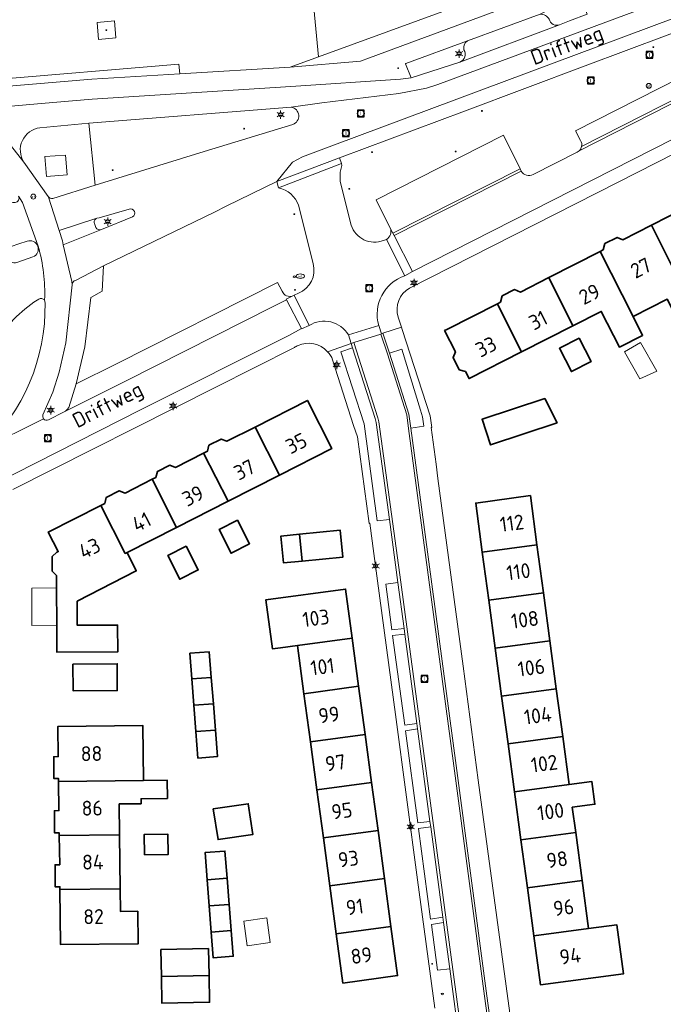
# Model space of a CAD drawing. Header units: metres. Extents: x 140853 to 145288, y 474558 to 480269.
# Tile 380 of 428: x 144095 to 144172, y 479169 to 479287. Entities that reach past the tile are written whole.
import ezdxf
from ezdxf.enums import TextEntityAlignment as Align

# ---------------------------------------------------------------- set-up
doc = ezdxf.new("R2010")
doc.units = ezdxf.units.M
doc.header["$MEASUREMENT"] = 0
for name, color, linetype, lineweight in [('B-WE-GR-GRAS_KRUIDENRIJK-G', 80, 'Continuous', 18), ('B-WE-GR-GROENVOORZIENING-G', 80, 'Continuous', 18), ('B-WE-KL-ET_LS_OV_LICHTMAST-S', 190, 'Continuous', 18), ('B-WE-KL-WATER_BRANDLEIDING_PUT-S', 150, 'Continuous', 18), ('B-WE-KL-WATER_PUT-S', 170, 'Continuous', 18), ('B-WE-OG-BEBOUWING-G', 7, 'Continuous', 35), ('B-WE-OG-BEBOUWING_BIJGEBOUW-G', 7, 'Continuous', 18), ('B-WE-OG-BEBOUWING_HUISNUMMER-T18', 10, 'Continuous', 18), ('B-WE-OG-BEBOUWING_LUIFEL-G', 7, 'Continuous', 18), ('B-WE-OG-BEBOUWING_STRAATNAAM-T18', 10, 'Continuous', 18), ('B-WE-OG-TERREIN_ERF-G', 7, 'Continuous', 18), ('B-WE-OG-TERREIN_ONBEGROEID-G', 7, 'Continuous', 18), ('B-WE-RI-GWA_RIOOLPUT-S', 30, 'Continuous', 18), ('B-WE-VH-GOOT-G', 170, 'Continuous', 18), ('B-WE-VH-VERHARDING_ASFALT-G', 252, 'Continuous', 18), ('B-WE-VH-VERHARDING_BEDRIJFSVLOERPLAAT-G', 252, 'Continuous', 18), ('B-WE-VH-VERHARDING_BETONSTRAATSTEEN-G', 252, 'Continuous', 18), ('B-WE-VH-VERHARDING_TEGEL-G', 252, 'Continuous', 18), ('B-WE-VW-AFSLUITPAAL-S', 7, 'Continuous', 18), ('X-XX-XX-ALGEMEEN-S', 7, 'Continuous', 18)]:
    doc.layers.add(name, color=color, linetype=linetype, lineweight=lineweight)
doc.styles.add('NLCS-ISO', font='txt')

# ---------------------------------------------------------------- blocks, each defined once
blk = doc.blocks.new('SIE-WEG_AFVALBAK_TYPE_01')
for radius in [0.25, 0.156]:
    blk.add_circle((0, 0), radius)
blk = doc.blocks.new('B-SIE-WEG_LICHTMAST-SO')
at = {"ltscale": 0.1}
for p, q in [((-1.1, 0.63), (-2.19, 1.27)), ((0, 1.27), (0, 2.53)), ((1.1, 0.63), (2.19, 1.27)), ((-1.1, -0.63), (-2.19, -1.27)), ((0, -1.27), (0, -2.53)), ((1.1, -0.63), (2.19, -1.27))]:
    blk.add_line(p, q, dxfattribs=at)
at = {"flags": 128}
for points in [[(-1.16, 0.5), (1.16, 0.5)], [(-1.16, -0.5), (1.16, -0.5)]]:
    blk.add_lwpolyline(points, dxfattribs=at)
at = {"ltscale": 0.1}
blk.add_circle((0, 0), 1.27, dxfattribs=at)
at = {"style": 'NLCS-ISO'}
blk.add_attdef('TYPE', text='', height=1.8, dxfattribs=at).set_placement((0, 2.53), align=Align.BOTTOM_CENTER)
blk = doc.blocks.new('SVW-AFSLUITPAAL-SO')
at = {"lineweight": 18}
blk.add_circle((0, 0), 1.5, dxfattribs=at)
at = {"lineweight": 18, "style": 'NLCS-ISO'}
blk.add_text('af', height=1.8, dxfattribs=at).set_placement((0, 0), align=Align.MIDDLE_CENTER)
blk = doc.blocks.new('SRI-PUT_INSPECTIE-SO')
at = {"lineweight": -3, "flags": 128}
blk.add_lwpolyline([(-2, -2), (2, -2), (2, 2), (-2, 2)], close=True, dxfattribs=at)
at = {"lineweight": -3, "ltscale": 1.5}
blk.add_circle((0, 0), 2, dxfattribs=at)
at = {"ltscale": 0.1, "style": 'NLCS-ISO'}
blk.add_text('I', height=2.5, dxfattribs=at).set_placement((0, -0.01), align=Align.MIDDLE_CENTER)
blk = doc.blocks.new('SIE-WEG_STRAATPOT_BRANDKRAAN-SO')
blk.add_ellipse((0, 0), major_axis=(-0.729, 0), ratio=0.685994)
at = {"style": 'NLCS-ISO'}
blk.add_text('BR', height=0.4, dxfattribs=at).set_placement((-0.3, -0.15))
blk = doc.blocks.new('SKL-WATERLEIDINGPUT-SO')
at = {"color": 0, "linetype": 'ByBlock', "lineweight": 18}
blk.add_ellipse((0, 0), major_axis=(2.5, 0), ratio=0.54, dxfattribs=at)
at = {"color": 0, "linetype": 'ByBlock', "lineweight": 18, "style": 'NLCS-ISO'}
blk.add_text('wl', height=1.8, dxfattribs=at).set_placement((0, 0), align=Align.MIDDLE_CENTER)

msp = doc.modelspace()

# ---------------------------------------------------------------- linework, layer by layer
at = {"layer": 'B-WE-GR-GRAS_KRUIDENRIJK-G', "ltscale": 0.2, "flags": 128}
msp.add_lwpolyline([(144090.813, 479280.05), (144113.801, 479281.956), (144113.916, 479280.804), (144127.191, 479281.621), (144130.612, 479282.869), (144125.606, 479335.54), (144125.369, 479337.335), (144115.083, 479448.983), (144115.083, 479448.983), (144127.85, 479450.469), (144127.752, 479451.365), (144132.722, 479451.913), (144133.062, 479451.951), (144147.084, 479451.453), (144166.837, 479453.51), (144165.983, 479459.526), (144086.347, 479451.35)], dxfattribs=at)
for points in [[(144163.27, 479292.559), (144162.784, 479294.614), (144130.612, 479282.869), (144127.191, 479281.621), (144135.675, 479282.329), (144136.769, 479282.721), (144163.27, 479292.559)], [(144106.03, 479287.196), (144106.214, 479285.136), (144104.132, 479284.924), (144103.948, 479286.984), (144106.03, 479287.196)]]:
    msp.add_lwpolyline(points, close=True, dxfattribs=at)
for points in [[(144163.041, 479290.752), (144159.155, 479289.366), (144159.256, 479288.939), (144157.299, 479287.978), (144157.299, 479287.978, -0.3141472), (144158.387, 479287.372), (144158.387, 479287.372, 0.4267036), (144159.648, 479286.69), (144159.648, 479286.69), (144160.85, 479287.205), (144162.955, 479288.003), (144162.67, 479288.714), (144163.041, 479290.752)], [(144148.552, 479284.769), (144141.143, 479282.057), (144141.089, 479282.023), (144141.785, 479280.336), (144146.499, 479281.855), (144147.646, 479282.218), (144147.646, 479282.218, 0.4620163), (144148.131, 479283.697), (144148.131, 479283.697, -0.3166366), (144148.552, 479284.769)], [(144127.323, 479276.774), (144102.962, 479274.854), (144103.713, 479267.367), (144116.831, 479271.442), (144127.506, 479274.71), (144127.506, 479274.71, 0.7949946), (144127.323, 479276.774)], [(144104.724, 479257.663), (144104.571, 479254.605), (144103.191, 479253.85), (144102.453, 479247.911), (144101.411, 479243.436), (144106.297, 479245.836), (144125.67, 479255.638), (144126.253, 479254.596), (144126.253, 479254.596, 0.4212775), (144127.517, 479254.041), (144127.517, 479254.041), (144127.666, 479254.117), (144128.185, 479254.379), (144128.185, 479254.379, 0.3804697), (144129.974, 479257.929), (144129.974, 479257.929), (144128.221, 479264.968), (144128.221, 479264.968, 0.2523244), (144125.808, 479267.081), (144125.808, 479267.081), (144125.604, 479267.843), (144119.509, 479264.844), (144118.079, 479264.137), (144104.724, 479257.663)], [(144097.674, 479253.176), (144097.624, 479253.566), (144097.624, 479253.566, 0.298586), (144096.931, 479253.665), (144096.931, 479253.665), (144096.719, 479253.533), (144096.719, 479253.533, 0.1082986), (144091.697, 479248.361), (144091.697, 479248.361, -0.0916924), (144087.157, 479242.125), (144087.157, 479242.125, 0.191312), (144084.375, 479234.168), (144084.375, 479234.168), (144084.391, 479233.955), (144084.391, 479233.955, 0.4282405), (144084.825, 479233.498), (144084.825, 479233.498), (144085.867, 479233.725), (144085.867, 479233.725, 0.092562), (144090.188, 479235.595), (144090.188, 479235.595, 0.214994), (144097.674, 479253.176)]]:
    msp.add_lwpolyline(points, format="xyb", close=True, dxfattribs=at)
msp.add_lwpolyline([(144182.497, 479289.155), (144162.746, 479281.768), (144148.21, 479276.301), (144133.124, 479270.668), (144133.396, 479269.988), (144133.426, 479269.745), (144133.207, 479268.967), (144133.23, 479267.864), (144134.478, 479262.855), (144134.478, 479262.855, 0.4380836), (144138.142, 479260.633), (144138.142, 479260.633), (144138.79, 479260.857), (144138.79, 479260.857, 0.3906669), (144139.244, 479262.223), (144139.244, 479262.223), (144137.558, 479265.608), (144152.896, 479273.419), (144154.884, 479269.368), (144155.022, 479269.087), (144155.031, 479269.069), (144155.031, 479269.069, 0.4083477), (144156.451, 479268.671), (144156.451, 479268.671), (144161.774, 479271.359), (144161.774, 479271.359, 0.0702238), (144162.016, 479271.53), (144162.016, 479271.53, 0.1544521), (144162.305, 479272.055), (144162.305, 479272.055, 0.1857554), (144162.183, 479272.765), (144162.183, 479272.765), (144161.584, 479273.95), (144184.239, 479285.474)], format="xyb", dxfattribs=at)
at = {"layer": 'B-WE-GR-GROENVOORZIENING-G', "ltscale": 0.2, "flags": 128}
msp.add_lwpolyline([(144100.139, 479271.02), (144097.634, 479270.822), (144097.839, 479268.45), (144100.345, 479268.648), (144100.139, 479271.02)], close=True, dxfattribs=at)
at = {"layer": 'B-WE-OG-BEBOUWING-G', "ltscale": 0.2, "flags": 128}
for points in [[(144176.853, 479265.679), (144170.72, 479262.556), (144174.77, 479254.44), (144179.046, 479256.617), (144180.484, 479253.793), (144182.427, 479254.782), (144180.997, 479257.589), (144180.969, 479257.575), (144176.853, 479265.679)], [(144164.536, 479259.406), (144168.497, 479251.546), (144172.622, 479253.647), (144173.772, 479251.389), (144175.643, 479252.342), (144175.761, 479252.402), (144174.733, 479254.421), (144174.77, 479254.44), (144170.72, 479262.556), (144167.284, 479260.806), (144166.567, 479261.091), (144165.096, 479260.342), (144164.905, 479259.594), (144164.536, 479259.406)], [(144164.536, 479259.406), (144158.342, 479256.252), (144161.257, 479250.442), (144164.664, 479252.177), (144166.858, 479247.868), (144169.647, 479249.288), (144168.497, 479251.546), (144164.536, 479259.406)], [(144153.705, 479250), (144155.059, 479247.285), (144161.257, 479250.442), (144158.342, 479256.252), (144154.925, 479254.511), (144154.207, 479254.797), (144152.719, 479254.039), (144152.528, 479253.291), (144152.157, 479253.102), (144153.705, 479250)], [(144155.059, 479247.285), (144153.705, 479250), (144152.157, 479253.102), (144146.067, 479250), (144145.8, 479249.864), (144147.098, 479247.316), (144146.819, 479246.607), (144147.568, 479245.137), (144148.305, 479244.945), (144148.75, 479244.072), (144155.059, 479247.285)], [(144162.017, 479248.95), (144159.633, 479247.736), (144161.068, 479244.919), (144163.452, 479246.133), (144162.017, 479248.95)], [(144125.912, 479232.445), (144132.232, 479235.658), (144129.286, 479241.452), (144122.966, 479238.239), (144125.912, 479232.445)], [(144157.86, 479241.682), (144150.324, 479239.186), (144151.342, 479236.094), (144159.354, 479238.748), (144157.86, 479241.682)], [(144119.716, 479229.295), (144125.912, 479232.445), (144122.966, 479238.239), (144119.588, 479236.521), (144118.888, 479236.794), (144117.423, 479236.05), (144117.231, 479235.324), (144116.771, 479235.09), (144119.716, 479229.295)], [(144110.584, 479231.945), (144113.53, 479226.15), (144119.716, 479229.295), (144116.771, 479235.09), (144113.392, 479233.372), (144112.693, 479233.645), (144111.222, 479232.897), (144111.03, 479232.171), (144110.584, 479231.945)], [(144113.53, 479226.15), (144110.584, 479231.945), (144107.313, 479230.281), (144106.613, 479230.554), (144105.053, 479229.761), (144104.861, 479229.035), (144104.389, 479228.795), (144107.335, 479223.001), (144107.553, 479223.112), (144113.53, 479226.15)], [(144156.923, 479224.055), (144156.127, 479229.971), (144149.542, 479229.085), (144150.337, 479223.169), (144156.923, 479224.055)], [(144107.553, 479223.112), (144107.335, 479223.001), (144104.389, 479228.795), (144098.069, 479225.582), (144099.261, 479223.238), (144099.109, 479223.161), (144098.523, 479222.638), (144098.548, 479220.89), (144099.07, 479220.343), (144099.075, 479218.851), (144099.089, 479214.351), (144099.099, 479211.111), (144106.429, 479211.135), (144106.419, 479214.375), (144101.559, 479214.359), (144101.55, 479217.239), (144108.668, 479220.892), (144107.553, 479223.112)], [(144120.871, 479227.023), (144118.633, 479225.885), (144120.083, 479223.033), (144122.322, 479224.171), (144120.871, 479227.023)], [(144128.642, 479222.09), (144133.554, 479222.57), (144133.238, 479225.805), (144128.326, 479225.325), (144128.642, 479222.09)], [(144128.642, 479222.09), (144128.326, 479225.325), (144126.082, 479225.106), (144126.398, 479221.871), (144128.642, 479222.09)], [(144114.685, 479223.878), (144112.447, 479222.74), (144113.897, 479219.888), (144116.136, 479221.026), (144114.685, 479223.878)], [(144151.115, 479217.388), (144157.7, 479218.274), (144156.923, 479224.055), (144150.337, 479223.169), (144151.115, 479217.388)], [(144134.665, 479212.783), (144133.867, 479218.709), (144124.283, 479217.419), (144125.081, 479211.493), (144126.042, 479211.622), (144128.084, 479211.897), (144134.665, 479212.783)], [(144158.478, 479212.493), (144157.7, 479218.274), (144151.115, 479217.388), (144151.892, 479211.607), (144158.478, 479212.493)], [(144135.444, 479206.995), (144134.665, 479212.783), (144128.084, 479211.897), (144128.863, 479206.109), (144135.444, 479206.995)], [(144159.255, 479206.712), (144158.478, 479212.493), (144151.892, 479211.607), (144152.669, 479205.826), (144159.255, 479206.712)], [(144117.701, 479208.072), (144117.457, 479211.151), (144115.118, 479210.977), (144115.355, 479207.886), (144117.701, 479208.072)], [(144101.044, 479209.676), (144101.053, 479206.46), (144106.383, 479206.475), (144106.374, 479209.725), (144101.044, 479209.676)], [(144117.952, 479204.903), (144117.701, 479208.072), (144115.355, 479207.886), (144115.599, 479204.716), (144117.952, 479204.903)], [(144129.642, 479200.321), (144136.223, 479201.207), (144135.444, 479206.995), (144128.863, 479206.109), (144129.642, 479200.321)], [(144152.669, 479205.826), (144153.447, 479200.045), (144160.032, 479200.931), (144159.255, 479206.712), (144152.669, 479205.826)], [(144117.952, 479204.903), (144115.599, 479204.716), (144115.843, 479201.536), (144118.204, 479201.724), (144117.952, 479204.903)], [(144099.316, 479195.516), (144109.536, 479195.642), (144109.454, 479202.291), (144099.234, 479202.165), (144099.279, 479198.525), (144098.719, 479198.518), (144098.752, 479195.869), (144099.312, 479195.875), (144099.316, 479195.516)], [(144115.843, 479201.536), (144116.087, 479198.356), (144118.456, 479198.545), (144118.204, 479201.724), (144115.843, 479201.536)], [(144130.421, 479194.533), (144137.002, 479195.419), (144136.223, 479201.207), (144129.642, 479200.321), (144130.421, 479194.533)], [(144160.81, 479195.15), (144160.032, 479200.931), (144153.447, 479200.045), (144154.224, 479194.264), (144160.81, 479195.15)], [(144106.658, 479189.106), (144106.621, 479192.815), (144109.25, 479192.848), (144109.243, 479193.448), (144112.422, 479193.487), (144112.395, 479195.677), (144109.536, 479195.642), (144099.316, 479195.516), (144099.359, 479192.016), (144098.799, 479192.009), (144098.832, 479189.329), (144099.392, 479189.336), (144099.396, 479189.016), (144106.658, 479189.106)], [(144137.002, 479195.419), (144130.421, 479194.533), (144131.2, 479188.746), (144137.781, 479189.631), (144137.002, 479195.419)], [(144161.587, 479189.369), (144161.176, 479192.424), (144163.902, 479192.791), (144163.535, 479195.516), (144160.81, 479195.15), (144154.224, 479194.264), (144155.001, 479188.483), (144161.587, 479189.369)], [(144117.916, 479192.247), (144118.517, 479188.526), (144122.692, 479189.12), (144122.161, 479192.851), (144117.916, 479192.247)], [(144106.658, 479189.106), (144099.396, 479189.016), (144099.44, 479185.496), (144098.88, 479185.489), (144098.913, 479182.83), (144099.473, 479182.836), (144099.476, 479182.517), (144106.722, 479182.606), (144106.658, 479189.106)], [(144109.648, 479186.694), (144112.508, 479186.73), (144112.477, 479189.179), (144109.618, 479189.143), (144109.648, 479186.694)], [(144131.979, 479182.958), (144138.56, 479183.844), (144137.781, 479189.631), (144131.2, 479188.746), (144131.979, 479182.958)], [(144155.001, 479188.483), (144155.779, 479182.702), (144162.365, 479183.588), (144161.587, 479189.369), (144155.001, 479188.483)], [(144119.597, 479183.877), (144119.336, 479187.15), (144116.961, 479186.968), (144117.213, 479183.686), (144119.597, 479183.877)], [(144117.213, 479183.686), (144117.456, 479180.526), (144119.849, 479180.717), (144119.597, 479183.877), (144117.213, 479183.686)], [(144138.56, 479183.844), (144131.979, 479182.958), (144132.759, 479177.17), (144139.339, 479178.056), (144138.56, 479183.844)], [(144163.142, 479177.807), (144162.365, 479183.588), (144155.779, 479182.702), (144156.556, 479176.921), (144163.142, 479177.807)], [(144106.722, 479182.606), (144099.476, 479182.517), (144099.558, 479175.867), (144108.898, 479175.982), (144108.85, 479179.892), (144106.75, 479179.866), (144106.722, 479182.606)], [(144120.101, 479177.568), (144119.849, 479180.717), (144117.456, 479180.526), (144117.697, 479177.376), (144120.101, 479177.568)], [(144163.142, 479177.807), (144156.556, 479176.921), (144157.352, 479171.006), (144167.332, 479172.347), (144166.537, 479178.262), (144163.142, 479177.807)], [(144117.697, 479177.376), (144117.936, 479174.266), (144120.349, 479174.459), (144120.101, 479177.568), (144117.697, 479177.376)], [(144132.759, 479177.17), (144133.556, 479171.243), (144140.137, 479172.129), (144139.339, 479178.056), (144132.759, 479177.17)], [(144111.699, 479172.037), (144117.429, 479172.152), (144117.364, 479175.387), (144111.633, 479175.271), (144111.699, 479172.037)], [(144111.699, 479172.037), (144111.764, 479168.802), (144117.494, 479168.918), (144117.429, 479172.152), (144111.699, 479172.037)]]:
    msp.add_lwpolyline(points, close=True, dxfattribs=at)
at = {"layer": 'B-WE-OG-BEBOUWING_BIJGEBOUW-G', "ltscale": 0.2, "flags": 128}
for points in [[(144171.352, 479244.959), (144169.413, 479248.41), (144167.469, 479247.317), (144169.302, 479244.054), (144171.352, 479244.959)], [(144121.614, 479178.71), (144122.015, 479175.737), (144124.79, 479176.11), (144124.389, 479179.084), (144121.614, 479178.71)]]:
    msp.add_lwpolyline(points, close=True, dxfattribs=at)
at = {"layer": 'B-WE-OG-BEBOUWING_LUIFEL-G', "ltscale": 0.2, "flags": 128}
msp.add_lwpolyline([(144099.075, 479218.851), (144096.075, 479218.841), (144096.089, 479214.341), (144099.089, 479214.351), (144099.075, 479218.851)], close=True, dxfattribs=at)
at = {"layer": 'B-WE-OG-TERREIN_ERF-G', "ltscale": 0.2, "flags": 128}
for points in [[(144125.606, 479335.54), (144130.612, 479282.869), (144162.784, 479294.614)], [(144172.622, 479253.647), (144168.497, 479251.546), (144169.647, 479249.288), (144166.858, 479247.868), (144164.664, 479252.177), (144161.257, 479250.442), (144155.059, 479247.285), (144148.75, 479244.072), (144148.305, 479244.945), (144147.568, 479245.137), (144146.819, 479246.607), (144147.098, 479247.316), (144145.8, 479249.864), (144146.067, 479250), (144152.157, 479253.102), (144152.528, 479253.291), (144152.719, 479254.039), (144154.207, 479254.797), (144154.925, 479254.511), (144158.342, 479256.252), (144164.536, 479259.406), (144164.905, 479259.594), (144165.096, 479260.342), (144166.567, 479261.091), (144167.284, 479260.806), (144170.72, 479262.556), (144170.72, 479262.556), (144176.853, 479265.679)]]:
    msp.add_lwpolyline(points, dxfattribs=at)
for points in [[(144178.207, 479273.612), (144166.621, 479267.707), (144141.579, 479254.982), (144141.579, 479254.982, 0.3517302), (144140.199, 479251.49), (144140.199, 479251.49), (144140.594, 479250.269), (144140.681, 479250), (144144.047, 479239.583), (144144.245, 479238.204), (144144.185, 479238.184), (144144.775, 479233.772), (144145.005, 479232.055), (144148.054, 479209.434), (144149.855, 479195.697), (144153.776, 479166.718)], [(144144.641, 479168.228), (144142.542, 479183.677), (144139.893, 479203.603), (144137.425, 479221.811), (144137.264, 479223.015), (144136.778, 479226.642), (144136.714, 479226.633), (144135.328, 479237.055), (144134.831, 479238.426), (144132.318, 479246.34), (144132.318, 479246.34, 0.0939113), (144131.71, 479247.319), (144131.71, 479247.319, 0.3213281), (144128.152, 479248.068), (144128.152, 479248.068, 0.0414442), (144127.705, 479247.826), (144127.705, 479247.826), (144118.18, 479242.989), (144093.809, 479230.709)]]:
    msp.add_lwpolyline(points, format="xyb", dxfattribs=at)
for points in [[(144162.017, 479248.95), (144163.452, 479246.133), (144161.068, 479244.919), (144159.633, 479247.736), (144162.017, 479248.95)], [(144119.716, 479229.295), (144113.53, 479226.15), (144107.553, 479223.112), (144108.668, 479220.892), (144101.55, 479217.239), (144101.559, 479214.359), (144106.419, 479214.375), (144106.429, 479211.135), (144099.099, 479211.111), (144099.089, 479214.351), (144099.075, 479218.851), (144099.07, 479220.343), (144098.548, 479220.89), (144098.523, 479222.638), (144099.109, 479223.161), (144099.261, 479223.238), (144098.069, 479225.582), (144104.389, 479228.795), (144104.861, 479229.035), (144105.053, 479229.761), (144106.613, 479230.554), (144107.313, 479230.281), (144110.584, 479231.945), (144111.03, 479232.171), (144111.222, 479232.897), (144112.693, 479233.645), (144113.392, 479233.372), (144116.771, 479235.09), (144117.231, 479235.324), (144117.423, 479236.05), (144118.888, 479236.794), (144119.588, 479236.521), (144122.966, 479238.239), (144129.286, 479241.452), (144132.232, 479235.658), (144125.912, 479232.445), (144119.716, 479229.295)], [(144157.86, 479241.682), (144159.354, 479238.748), (144151.342, 479236.094), (144150.324, 479239.186), (144157.86, 479241.682)], [(144162.365, 479183.588), (144163.142, 479177.807), (144166.537, 479178.262), (144167.332, 479172.347), (144157.352, 479171.006), (144156.556, 479176.921), (144155.779, 479182.702), (144155.001, 479188.483), (144154.224, 479194.264), (144153.447, 479200.045), (144152.669, 479205.826), (144151.892, 479211.607), (144151.115, 479217.388), (144150.337, 479223.169), (144149.542, 479229.085), (144156.127, 479229.971), (144156.923, 479224.055), (144157.7, 479218.274), (144158.478, 479212.493), (144159.255, 479206.712), (144160.032, 479200.931), (144160.81, 479195.15), (144163.535, 479195.516), (144163.902, 479192.791), (144161.176, 479192.424), (144161.587, 479189.369), (144162.365, 479183.588)], [(144120.871, 479227.023), (144122.322, 479224.171), (144120.083, 479223.033), (144118.633, 479225.885), (144120.871, 479227.023)], [(144128.642, 479222.09), (144126.398, 479221.871), (144126.082, 479225.106), (144128.326, 479225.325), (144133.238, 479225.805), (144133.554, 479222.57), (144128.642, 479222.09)], [(144114.685, 479223.878), (144116.136, 479221.026), (144113.897, 479219.888), (144112.447, 479222.74), (144114.685, 479223.878)], [(144137.781, 479189.631), (144138.56, 479183.844), (144139.339, 479178.056), (144140.137, 479172.129), (144133.556, 479171.243), (144132.759, 479177.17), (144131.979, 479182.958), (144131.2, 479188.746), (144130.421, 479194.533), (144129.642, 479200.321), (144128.863, 479206.109), (144128.084, 479211.897), (144126.042, 479211.622), (144125.081, 479211.493), (144124.283, 479217.419), (144133.867, 479218.709), (144134.665, 479212.783), (144135.444, 479206.995), (144136.223, 479201.207), (144137.002, 479195.419), (144137.781, 479189.631)], [(144115.843, 479201.536), (144115.599, 479204.716), (144115.355, 479207.886), (144115.118, 479210.977), (144117.457, 479211.151), (144117.701, 479208.072), (144117.952, 479204.903), (144118.204, 479201.724), (144118.456, 479198.545), (144116.087, 479198.356), (144115.843, 479201.536)], [(144101.044, 479209.676), (144106.374, 479209.725), (144106.383, 479206.475), (144101.053, 479206.46), (144101.044, 479209.676)], [(144109.536, 479195.642), (144112.395, 479195.677), (144112.422, 479193.487), (144109.243, 479193.448), (144109.25, 479192.848), (144106.621, 479192.815), (144106.658, 479189.106), (144106.722, 479182.606), (144106.75, 479179.866), (144108.85, 479179.892), (144108.898, 479175.982), (144099.558, 479175.867), (144099.476, 479182.517), (144099.473, 479182.836), (144098.913, 479182.83), (144098.88, 479185.489), (144099.44, 479185.496), (144099.396, 479189.016), (144099.392, 479189.336), (144098.832, 479189.329), (144098.799, 479192.009), (144099.359, 479192.016), (144099.316, 479195.516), (144099.312, 479195.875), (144098.752, 479195.869), (144098.719, 479198.518), (144099.279, 479198.525), (144099.234, 479202.165), (144109.454, 479202.291), (144109.536, 479195.642)], [(144117.916, 479192.247), (144122.161, 479192.851), (144122.692, 479189.12), (144118.517, 479188.526), (144117.916, 479192.247)], [(144109.648, 479186.694), (144109.618, 479189.143), (144112.477, 479189.179), (144112.508, 479186.73), (144109.648, 479186.694)], [(144120.101, 479177.568), (144120.349, 479174.459), (144117.936, 479174.266), (144117.697, 479177.376), (144117.456, 479180.526), (144117.213, 479183.686), (144116.961, 479186.968), (144119.336, 479187.15), (144119.597, 479183.877), (144119.849, 479180.717), (144120.101, 479177.568)], [(144111.699, 479172.037), (144111.633, 479175.271), (144117.364, 479175.387), (144117.429, 479172.152), (144117.494, 479168.918), (144111.764, 479168.802), (144111.699, 479172.037)]]:
    msp.add_lwpolyline(points, close=True, dxfattribs=at)
at = {"layer": 'B-WE-OG-TERREIN_ONBEGROEID-G', "ltscale": 0.2, "flags": 128}
msp.add_lwpolyline([(144092.351, 479279.25), (144103.3, 479280.15), (144113.916, 479280.804), (144113.801, 479281.956), (144090.813, 479280.05), (144090.813, 479280.05, 0.1014001), (144091.313, 479279.544), (144091.313, 479279.544, 0.1560986), (144092.351, 479279.25)], format="xyb", close=True, dxfattribs=at)
at = {"layer": 'B-WE-VH-GOOT-G', "ltscale": 0.2, "flags": 128}
for points in [[(144162.016, 479271.53), (144179.503, 479280.46)], [(144139.707, 479261.328), (144155.022, 479269.087)], [(144138.117, 479249.45), (144138.904, 479247.061), (144141.233, 479239.724), (144141.47, 479238.046), (144146.924, 479197.433), (144150.592, 479169.642), (144152.289, 479157.406), (144154.792, 479138.334), (144157.005, 479121.801), (144159.064, 479105.94)], [(144134.881, 479248.425), (144137.778, 479239.358), (144137.898, 479238.859), (144140.514, 479219.553), (144148.028, 479163.609), (144152.555, 479129.245), (144152.66, 479128.573), (144155.715, 479105.537)]]:
    msp.add_lwpolyline(points, dxfattribs=at)
at = {"layer": 'B-WE-VH-VERHARDING_ASFALT-G', "ltscale": 0.2, "flags": 128}
for points in [[(144089.513, 479277.263), (144095.136, 479270.145), (144095.136, 479270.145, -0.5521693), (144097.058, 479274.311), (144097.058, 479274.311), (144102.962, 479274.854), (144127.323, 479276.774), (144131.011, 479277.314), (144140.273, 479278.443), (144143.613, 479279.083), (144144.975, 479279.51), (144181.228, 479292.993), (144181.608, 479293.224), (144195.589, 479298.85), (144202.752, 479302.154), (144225.382, 479313.915), (144233.482, 479318.064), (144233, 479318.933), (144235.61, 479320.312), (144236.11, 479319.41), (144244.489, 479323.702), (144258.58, 479330.533), (144299.908, 479350.346)], [(144181.228, 479292.993), (144144.975, 479279.51), (144143.613, 479279.083), (144140.273, 479278.443), (144131.011, 479277.314), (144127.323, 479276.774), (144127.323, 479276.774, -0.7949946), (144127.506, 479274.71), (144127.506, 479274.71), (144116.831, 479271.442), (144103.713, 479267.367), (144098.612, 479265.782), (144098.612, 479265.782, -0.2681064), (144098.046, 479266.037), (144098.046, 479266.037), (144098.095, 479265.923), (144099.375, 479261.904), (144103.907, 479263.398), (144104.181, 479263.469), (144107.817, 479264.493), (144107.817, 479264.493, -0.9708589), (144108.201, 479263.589), (144108.201, 479263.589), (144104.489, 479262.024), (144099.879, 479260.192), (144100.918, 479255.765), (144100.938, 479255.393), (144101.005, 479255.597), (144101.17, 479255.851), (144101.41, 479255.937), (144104.724, 479257.663), (144118.079, 479264.137), (144119.509, 479264.844), (144125.604, 479267.843), (144127.465, 479270.177), (144128.672, 479270.814), (144132.537, 479272.253), (144182.119, 479290.794)], [(144090.188, 479235.595), (144097.509, 479239.235), (144097.509, 479239.235, -0.2566667), (144097.432, 479239.691), (144097.432, 479239.691), (144098.635, 479242.461), (144099.399, 479244.855), (144100.168, 479248.375), (144100.938, 479255.393), (144100.918, 479255.765), (144099.879, 479260.192), (144099.762, 479260.688), (144099.375, 479261.904), (144098.095, 479265.923), (144098.046, 479266.037), (144095.136, 479270.145), (144089.513, 479277.263)], [(144094.486, 479266.064), (144094.974, 479265.296), (144096.858, 479260.037), (144096.858, 479260.037, -0.0781788), (144097.624, 479253.566), (144097.624, 479253.566), (144097.674, 479253.176), (144097.674, 479253.176, -0.214994), (144090.188, 479235.595)], [(144095.515, 479260.631, -0.9896821), (144096.214, 479258.736)]]:
    msp.add_lwpolyline(points, format="xyb", dxfattribs=at)
for points in [[(144182.119, 479290.794), (144132.537, 479272.253), (144128.672, 479270.814), (144127.465, 479270.177), (144125.604, 479267.843), (144133.124, 479270.668), (144148.21, 479276.301), (144162.746, 479281.768), (144182.497, 479289.155)], [(144162.955, 479288.003), (144160.85, 479287.205), (144159.648, 479286.69), (144159.648, 479286.69), (144147.646, 479282.218), (144146.499, 479281.855), (144141.785, 479280.336), (144140.478, 479280.16), (144127.285, 479279.276), (144103.361, 479277.734), (144097.205, 479277.231), (144091.319, 479276.695)], [(144093.597, 479260.008), (144094.521, 479260.302), (144095.515, 479260.631)], [(144096.214, 479258.736), (144094.299, 479258.066)]]:
    msp.add_lwpolyline(points, dxfattribs=at)
for points in [[(144092.352, 479258.845), (144092.402, 479258.613), (144092.402, 479258.613, -0.1357404), (144091.697, 479248.361), (144091.697, 479248.361, -0.1082986), (144096.719, 479253.533), (144096.719, 479253.533), (144096.931, 479253.665), (144096.931, 479253.665, -0.298586), (144097.624, 479253.566), (144097.624, 479253.566, 0.0781788), (144096.858, 479260.037), (144096.858, 479260.037), (144094.974, 479265.296), (144094.486, 479266.064), (144094.486, 479266.064, -0.499496), (144094.092, 479265.286), (144094.092, 479265.286), (144093.796, 479265.304), (144092.669, 479265.403), (144092.669, 479265.403, -0.1031402), (144088.188, 479267.037), (144088.188, 479267.037, -0.1264385), (144092.352, 479258.845)], [(144104.489, 479262.024, -0.3907935), (144103.812, 479262.301), (144103.812, 479262.301), (144103.64, 479262.751), (144103.64, 479262.751, -0.41576), (144103.907, 479263.398), (144103.907, 479263.398), (144099.375, 479261.904), (144099.762, 479260.688), (144099.879, 479260.192), (144104.489, 479262.024)]]:
    msp.add_lwpolyline(points, format="xyb", close=True, dxfattribs=at)
at = {"layer": 'B-WE-VH-VERHARDING_BEDRIJFSVLOERPLAAT-G', "ltscale": 0.2, "flags": 128}
for points in [[(144103.812, 479262.301, 0.3907935), (144104.489, 479262.024), (144104.489, 479262.024), (144108.201, 479263.589), (144108.201, 479263.589, 0.9708589), (144107.817, 479264.493), (144107.817, 479264.493), (144104.181, 479263.469), (144103.907, 479263.398), (144103.907, 479263.398, 0.41576), (144103.64, 479262.751), (144103.64, 479262.751), (144103.812, 479262.301)], [(144094.299, 479258.066), (144096.214, 479258.736), (144096.214, 479258.736, 0.9896821), (144095.515, 479260.631), (144095.515, 479260.631), (144094.521, 479260.302), (144093.597, 479260.008), (144093.597, 479260.008, 0.9010349), (144094.299, 479258.066)]]:
    msp.add_lwpolyline(points, format="xyb", close=True, dxfattribs=at)
at = {"layer": 'B-WE-VH-VERHARDING_BETONSTRAATSTEEN-G', "ltscale": 0.2, "flags": 128}
for points in [[(144091.319, 479276.695), (144097.205, 479277.231), (144103.361, 479277.734), (144127.285, 479279.276), (144140.478, 479280.16), (144141.785, 479280.336), (144141.089, 479282.023), (144141.143, 479282.057), (144148.552, 479284.769), (144157.299, 479287.978), (144159.256, 479288.939), (144159.155, 479289.366), (144163.041, 479290.752), (144163.27, 479292.559), (144136.769, 479282.721), (144135.675, 479282.329), (144127.191, 479281.621), (144113.916, 479280.804), (144113.916, 479280.804), (144103.3, 479280.15), (144092.351, 479279.25)], [(144152.564, 479157.443), (144150.867, 479169.679), (144147.199, 479197.47), (144143.015, 479228.585), (144141.745, 479238.084), (144141.504, 479239.786), (144139.168, 479247.146), (144138.376, 479249.551), (144138.19, 479249.479), (144138.117, 479249.45), (144138.101, 479249.444), (144134.881, 479248.425), (144134.56, 479248.313), (144134.725, 479247.793), (144134.725, 479247.793), (144137.45, 479239.266), (144137.563, 479238.796), (144139.151, 479227.116), (144140.177, 479219.508), (144140.921, 479213.956), (144141.007, 479213.28), (144142.455, 479202.521), (144142.541, 479201.868), (144144.039, 479190.721), (144144.13, 479190.044), (144145.582, 479179.181), (144145.672, 479178.517), (144146.427, 479172.97), (144147.691, 479163.564)], [(144153.776, 479166.718), (144149.855, 479195.697), (144148.054, 479209.434), (144145.005, 479232.055), (144144.775, 479233.772), (144144.185, 479238.184), (144144.245, 479238.204), (144144.047, 479239.583), (144140.681, 479250), (144140.594, 479250.269), (144138.376, 479249.551), (144139.168, 479247.146), (144140.65, 479247.634), (144142.906, 479240.277), (144143.125, 479239.467), (144143.295, 479238.329), (144141.745, 479238.084), (144143.015, 479228.585), (144147.199, 479197.47), (144150.867, 479169.679), (144152.564, 479157.443)]]:
    msp.add_lwpolyline(points, dxfattribs=at)
for points in [[(144147.646, 479282.218), (144159.648, 479286.69), (144159.648, 479286.69, -0.4267036), (144158.387, 479287.372), (144158.387, 479287.372, 0.3141472), (144157.299, 479287.978), (144157.299, 479287.978), (144148.552, 479284.769), (144148.552, 479284.769, 0.3166366), (144148.131, 479283.697), (144148.131, 479283.697, -0.4620163), (144147.646, 479282.218)], [(144184.239, 479285.474), (144161.584, 479273.95), (144162.183, 479272.765), (144162.183, 479272.765, -0.1857554), (144162.305, 479272.055), (144162.305, 479272.055), (144179.354, 479280.723), (144185.153, 479283.674), (144185.461, 479283.829), (144184.239, 479285.474)], [(144170.848, 479271.677), (144181.266, 479276.974), (144184.526, 479278.604), (144186.531, 479279.657), (144187.096, 479279.919), (144185.289, 479283.411), (144185.153, 479283.674), (144179.354, 479280.723), (144162.305, 479272.055), (144162.305, 479272.055, -0.1544521), (144162.016, 479271.53), (144162.016, 479271.53, -0.0702238), (144161.774, 479271.359), (144161.774, 479271.359), (144156.451, 479268.671), (144156.451, 479268.671, -0.4083477), (144155.031, 479269.069), (144155.031, 479269.069), (144155.022, 479269.087), (144154.884, 479269.368), (144139.569, 479261.595), (144139.707, 479261.328), (144141.954, 479256.973), (144170.848, 479271.677)], [(144125.808, 479267.081, -0.2523244), (144128.221, 479264.968), (144128.221, 479264.968), (144129.974, 479257.929), (144129.974, 479257.929, -0.3804697), (144128.185, 479254.379), (144128.185, 479254.379), (144127.666, 479254.117), (144129.496, 479250.485), (144129.496, 479250.485, -0.4204941), (144134.222, 479249.346), (144134.222, 479249.346), (144137.864, 479250.463), (144137.864, 479250.463, -0.4010812), (144141.011, 479256.469), (144141.011, 479256.469), (144138.79, 479260.857), (144138.142, 479260.633), (144138.142, 479260.633, -0.4380836), (144134.478, 479262.855), (144134.478, 479262.855), (144133.23, 479267.864), (144133.207, 479268.967), (144133.426, 479269.745), (144133.396, 479269.988), (144125.808, 479267.081)], [(144141.954, 479256.973), (144139.707, 479261.328), (144139.569, 479261.595), (144139.244, 479262.223), (144139.244, 479262.223, -0.3906669), (144138.79, 479260.857), (144138.79, 479260.857), (144141.011, 479256.469), (144141.954, 479256.973)], [(144101.411, 479243.436), (144102.453, 479247.911), (144103.191, 479253.85), (144104.571, 479254.605), (144104.724, 479257.663), (144101.41, 479255.937), (144101.17, 479255.851), (144101.005, 479255.597), (144100.938, 479255.393), (144100.168, 479248.375), (144099.399, 479244.855), (144098.635, 479242.461), (144097.432, 479239.691), (144097.432, 479239.691, 0.2566667), (144097.509, 479239.235), (144097.509, 479239.235, 0.3574447), (144098.102, 479239.106), (144098.102, 479239.106), (144099.981, 479240.068), (144099.981, 479240.068, 0.1309693), (144100.506, 479240.556), (144100.506, 479240.556), (144100.524, 479240.613), (144101.411, 479243.436)], [(144126.253, 479254.596), (144125.67, 479255.638), (144106.297, 479245.836), (144101.411, 479243.436), (144100.524, 479240.613), (144100.506, 479240.556), (144100.506, 479240.556, -0.1309693), (144099.981, 479240.068), (144099.981, 479240.068), (144107.432, 479243.798), (144125.163, 479252.756), (144126.739, 479253.575), (144126.717, 479253.633), (144127.517, 479254.041), (144127.517, 479254.041, -0.4212775), (144126.253, 479254.596)], [(144097.509, 479239.235), (144090.188, 479235.595), (144091.497, 479231.371), (144109.175, 479240.326), (144127.024, 479249.269), (144128.553, 479250.125), (144126.739, 479253.575), (144125.163, 479252.756), (144107.432, 479243.798), (144099.981, 479240.068), (144098.102, 479239.106), (144098.102, 479239.106, -0.3574447), (144097.509, 479239.235)]]:
    msp.add_lwpolyline(points, format="xyb", close=True, dxfattribs=at)
for points in [[(144106.03, 479287.196), (144103.948, 479286.984), (144104.132, 479284.924), (144106.214, 479285.136), (144106.03, 479287.196)], [(144139.569, 479261.595), (144154.884, 479269.368), (144152.896, 479273.419), (144137.558, 479265.608), (144139.244, 479262.223), (144139.569, 479261.595)], [(144133.124, 479270.668), (144125.604, 479267.843), (144125.808, 479267.081), (144133.396, 479269.988), (144133.124, 479270.668)], [(144126.739, 479253.575), (144128.553, 479250.125), (144128.573, 479250.087), (144129.496, 479250.485), (144127.666, 479254.117), (144127.517, 479254.041), (144126.717, 479253.633), (144126.739, 479253.575)], [(144138.101, 479249.444), (144138.117, 479249.45), (144138.19, 479249.479), (144137.864, 479250.463), (144134.222, 479249.346), (144134.56, 479248.313), (144134.881, 479248.425), (144138.101, 479249.444)], [(144139.151, 479227.116), (144137.563, 479238.796), (144137.45, 479239.266), (144134.725, 479247.793), (144133.287, 479247.32), (144136.093, 479238.621), (144137.696, 479226.938), (144139.151, 479227.116)], [(144141.745, 479238.084), (144143.295, 479238.329), (144143.125, 479239.467), (144142.906, 479240.277), (144140.65, 479247.634), (144139.168, 479247.146), (144141.504, 479239.786), (144141.745, 479238.084)], [(144140.177, 479219.508), (144138.717, 479219.299), (144139.461, 479213.793), (144140.921, 479213.956), (144140.177, 479219.508)], [(144141.007, 479213.28), (144139.543, 479213.1), (144141, 479202.326), (144142.455, 479202.521), (144141.007, 479213.28)], [(144144.039, 479190.721), (144142.541, 479201.868), (144141.088, 479201.647), (144142.583, 479190.534), (144144.039, 479190.721)], [(144144.13, 479190.044), (144142.666, 479189.854), (144144.117, 479178.94), (144145.582, 479179.181), (144144.13, 479190.044)], [(144145.672, 479178.517), (144144.214, 479178.311), (144144.963, 479172.795), (144146.427, 479172.97), (144145.672, 479178.517)]]:
    msp.add_lwpolyline(points, close=True, dxfattribs=at)
for points in [[(144181.266, 479276.974), (144170.848, 479271.677), (144141.954, 479256.973), (144141.011, 479256.469), (144141.011, 479256.469, 0.4010812), (144137.864, 479250.463), (144137.864, 479250.463), (144138.19, 479249.479), (144138.376, 479249.551), (144140.594, 479250.269), (144140.199, 479251.49), (144140.199, 479251.49, -0.3517302), (144141.579, 479254.982), (144141.579, 479254.982), (144166.621, 479267.707), (144178.207, 479273.612)], [(144093.809, 479230.709), (144118.18, 479242.989), (144127.705, 479247.826), (144127.705, 479247.826, -0.0414442), (144128.152, 479248.068), (144128.152, 479248.068, -0.3213281), (144131.71, 479247.319), (144131.71, 479247.319), (144134.56, 479248.313), (144134.222, 479249.346), (144134.222, 479249.346, 0.4204941), (144129.496, 479250.485), (144129.496, 479250.485), (144128.573, 479250.087), (144128.553, 479250.125), (144127.024, 479249.269), (144109.175, 479240.326), (144091.497, 479231.371)], [(144147.691, 479163.564), (144146.427, 479172.97), (144144.963, 479172.795), (144144.214, 479178.311), (144145.672, 479178.517), (144145.582, 479179.181), (144144.117, 479178.94), (144142.666, 479189.854), (144144.13, 479190.044), (144144.039, 479190.721), (144142.583, 479190.534), (144141.088, 479201.647), (144142.541, 479201.868), (144142.455, 479202.521), (144141, 479202.326), (144139.543, 479213.1), (144141.007, 479213.28), (144140.921, 479213.956), (144139.461, 479213.793), (144138.717, 479219.299), (144140.177, 479219.508), (144139.151, 479227.116), (144137.696, 479226.938), (144136.093, 479238.621), (144133.287, 479247.32), (144134.725, 479247.793), (144134.56, 479248.313), (144131.71, 479247.319), (144131.71, 479247.319, -0.0939113), (144132.318, 479246.34), (144132.318, 479246.34), (144134.831, 479238.426), (144135.328, 479237.055), (144136.714, 479226.633), (144136.778, 479226.642), (144137.264, 479223.015), (144137.425, 479221.811), (144137.425, 479221.811), (144139.893, 479203.603), (144142.542, 479183.677), (144144.641, 479168.228)]]:
    msp.add_lwpolyline(points, format="xyb", dxfattribs=at)
at = {"layer": 'B-WE-VH-VERHARDING_TEGEL-G', "ltscale": 0.2, "flags": 128}
msp.add_lwpolyline([(144095.136, 479270.145), (144098.046, 479266.037), (144098.046, 479266.037, 0.2681064), (144098.612, 479265.782), (144098.612, 479265.782), (144103.713, 479267.367), (144102.962, 479274.854), (144097.058, 479274.311), (144097.058, 479274.311, 0.5521693), (144095.136, 479270.145)], format="xyb", close=True, dxfattribs=at)
msp.add_lwpolyline([(144100.139, 479271.02), (144100.345, 479268.648), (144097.839, 479268.45), (144097.634, 479270.822), (144100.139, 479271.02)], close=True, dxfattribs=at)

# ---------------------------------------------------------------- block references
at = {"layer": 'B-WE-KL-ET_LS_OV_LICHTMAST-S', "xscale": 0.2, "yscale": 0.2, "zscale": 0.2}
for p in [(144147.552, 479283.227), (144126.053, 479275.888), (144105.221, 479262.989), (144142.117, 479255.61), (144132.815, 479245.735), (144113.106, 479240.784), (144098.369, 479240.275), (144137.504, 479221.497), (144141.728, 479190.063)]:
    msp.add_blockref('B-SIE-WEG_LICHTMAST-SO', p, dxfattribs=at)
at = {"layer": 'B-WE-KL-WATER_BRANDLEIDING_PUT-S', "xscale": 0.2, "yscale": 0.2, "zscale": 0.2}
for p in [(144127.704, 479256.354), (144145.528, 479169.921)]:
    msp.add_blockref('SIE-WEG_STRAATPOT_BRANDKRAAN-SO', p, dxfattribs=at)
at = {"layer": 'B-WE-KL-WATER_PUT-S', "xscale": 0.2, "yscale": 0.2, "zscale": 0.2}
msp.add_blockref('SKL-WATERLEIDINGPUT-SO', (144128.422, 479256.418), dxfattribs=at)
at = {"layer": 'B-WE-RI-GWA_RIOOLPUT-S', "xscale": 0.2, "yscale": 0.2, "zscale": 0.2}
for p in [(144170.492, 479283.087), (144163.394, 479279.989), (144135.704, 479276.04), (144133.921, 479273.655), (144136.712, 479254.986), (144098.003, 479236.906), (144143.385, 479207.912)]:
    msp.add_blockref('SRI-PUT_INSPECTIE-SO', p, dxfattribs=at)
at = {"layer": 'B-WE-VW-AFSLUITPAAL-S', "xscale": 0.2, "yscale": 0.2, "zscale": 0.2}
for p in [(144170.393, 479279.357), (144096.268, 479266.011)]:
    msp.add_blockref('SVW-AFSLUITPAAL-SO', p, dxfattribs=at)
at = {"layer": 'X-XX-XX-ALGEMEEN-S', "xscale": 0.2, "yscale": 0.2, "zscale": 0.2}
for p in [(144105.06, 479286.062), (144170.943, 479284.014), (144140.202, 479281.475), (144150.297, 479276.329), (144121.651, 479274.192), (144137.066, 479271.372), (144147.129, 479271.445), (144105.822, 479269.193), (144134.319, 479266.94), (144127.696, 479263.882), (144127.783, 479254.77), (144144.297, 479173.549)]:
    msp.add_blockref('SIE-WEG_AFVALBAK_TYPE_01', p, dxfattribs=at)

# ---------------------------------------------------------------- texts
at = {"layer": 'B-WE-OG-BEBOUWING_HUISNUMMER-T18', "style": 'NLCS-ISO'}
for s, rotation, p in [('27', 27, (144169.438, 479257.414)), ('29', 27, (144163.249, 479254.262)), ('31', 27, (144157.065, 479251.112)), ('33', 27, (144150.794, 479247.919)), ('35', 26.9, (144127.939, 479236.28)), ('37', 26.9, (144121.682, 479233.098)), ('39', 26.9, (144115.49, 479229.952)), ('41', 26.9, (144109.3, 479226.804)), ('112', 7.6, (144153.904, 479226.66)), ('43', 26.9, (144103.042, 479223.623)), ('110', 7.6, (144154.69, 479220.812)), ('103', 7.6, (144130.302, 479215.212)), ('108', 7.6, (144155.468, 479215.031)), ('101', 7.6, (144131.09, 479209.355)), ('106', 7.6, (144156.245, 479209.249)), ('99', 7.6, (144131.869, 479203.567)), ('104', 7.6, (144157.022, 479203.469)), ('88', 0.7, (144103.275, 479198.89)), ('97', 7.6, (144132.648, 479197.779)), ('102', 7.6, (144157.8, 479197.687)), ('86', 0.7, (144103.356, 479192.316)), ('95', 7.6, (144133.427, 479191.992)), ('100', 7.6, (144158.577, 479191.906)), ('84', 0.7, (144103.436, 479185.816)), ('93', 7.6, (144134.206, 479186.204)), ('98', 7.6, (144159.354, 479186.126)), ('91', 7.6, (144134.985, 479180.416)), ('96', 7.6, (144160.132, 479180.344)), ('82', 0.7, (144103.517, 479179.242)), ('89', 7.6, (144135.774, 479174.559)), ('94', 7.6, (144160.918, 479174.497))]:
    msp.add_text(s, height=1.8, rotation=rotation, dxfattribs=at).set_placement(p, align=Align.MIDDLE_CENTER)
at = {"layer": 'B-WE-OG-BEBOUWING_STRAATNAAM-T18', "style": 'NLCS-ISO'}
for rotation, p in [(20.5, (144160.525, 479284.259)), (27, (144105.207, 479240.931))]:
    msp.add_text('Driftweg', height=1.8, rotation=rotation, dxfattribs=at).set_placement(p, align=Align.MIDDLE_CENTER)

doc.saveas('drawing.dxf')
